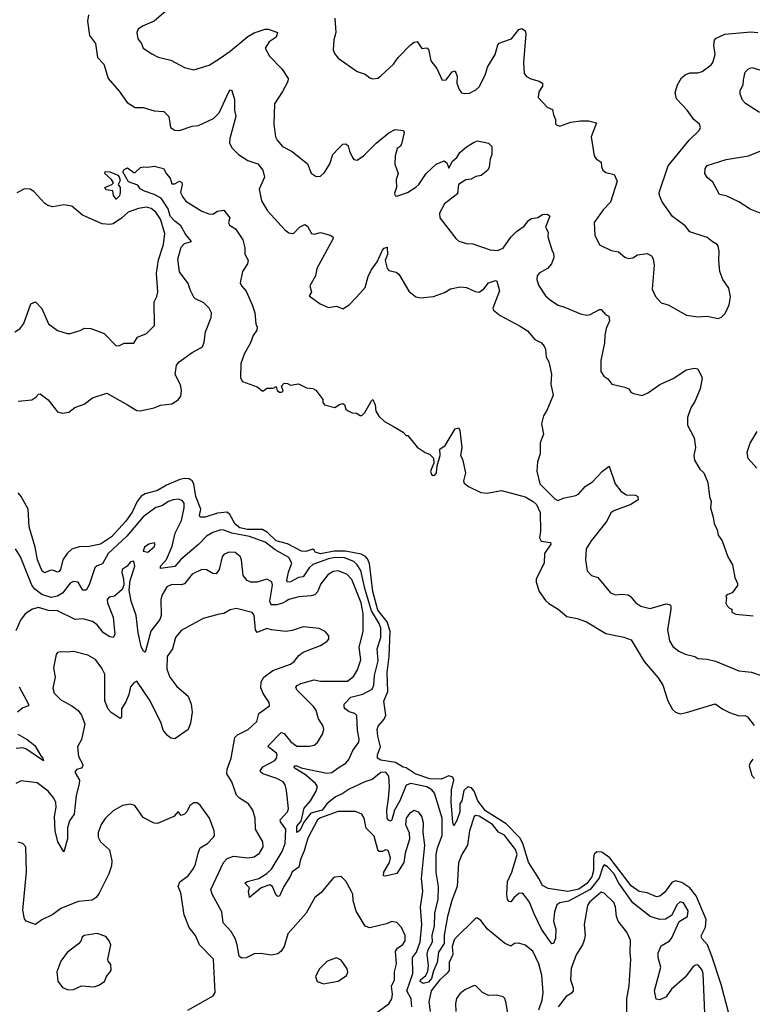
# Model space of a CAD drawing. Extents: x 2199565 to 2323334, y 894172 to 1018966.
# Tile 299 of 440: x 2273896 to 2278519, y 946690 to 952905. Entities that reach past the tile are written whole.
import ezdxf

# ---------------------------------------------------------------- set-up
doc = ezdxf.new("R2010")
doc.units = 0

msp = doc.modelspace()

# ---------------------------------------------------------------- linework, layer by layer
at = {"layer": '0CON10XD'}
for points in [[(2274835, 952972.9), (2274743.6, 952896.4), (2274670.8, 952865), (2274642.5, 952845), (2274634.3, 952825), (2274642, 952785), (2274664, 952755), (2274675.9, 952725.9), (2274728.8, 952688.8), (2274769.2, 952669.2), (2274850.3, 952650.3), (2274935, 952602.9), (2274995, 952589.2), (2275091.7, 952618.3), (2275161.7, 952661.7), (2275225, 952705.5), (2275335, 952800), (2275375, 952823.1), (2275445.4, 952845.4), (2275465.4, 952845.4), (2275523.3, 952825), (2275514.5, 952795.5), (2275469.2, 952765), (2275445.7, 952725), (2275473.1, 952675), (2275551.1, 952595), (2275589.4, 952535), (2275588.1, 952515), (2275555, 952452), (2275504.4, 952375), (2275498.6, 952245), (2275510.8, 952165), (2275520.8, 952145), (2275555, 952104), (2275615, 952073.5), (2275712, 951995), (2275735, 951937.5), (2275766, 951916), (2275795, 951917.5), (2275820.3, 951939.7), (2275852.5, 951995), (2275872.5, 952055), (2275905, 952090)], [(2274330, 952935), (2274323.9, 952896.1), (2274336.1, 952806.1)], [(2275885.6, 952915), (2275890, 952825), (2275879.1, 952779.1), (2275874.4, 952714.4), (2275882.2, 952692.2), (2275905, 952663.3), (2276025, 952578.8), (2276075, 952562), (2276105, 952538), (2276125, 952531.9), (2276155, 952537.1), (2276175, 952550.8), (2276255.6, 952625), (2276285, 952666.7), (2276359.2, 952745), (2276385, 952763.8), (2276405, 952766.7), (2276433, 952723), (2276465, 952726.7), (2276475, 952720), (2276490.8, 952645), (2276527.6, 952597.6), (2276562.7, 952522.7), (2276587.5, 952525), (2276625, 952576), (2276645, 952582.5), (2276655.7, 952545.7), (2276654.3, 952505), (2276668.8, 952465), (2276684.2, 952444.2), (2276705, 952438.8), (2276735, 952441.2), (2276775, 952462), (2276795, 952481.2), (2276834.2, 952555), (2276847.8, 952605), (2276896.9, 952685), (2276913, 952747), (2276922.2, 952757.8), (2276944.5, 952765.5), (2277000, 952785), (2277045, 952844), (2277065, 952850), (2277085.8, 952835.8), (2277090, 952815), (2277076.2, 952635), (2277080, 952565), (2277095, 952546.7), (2277120.9, 952530.9), (2277175, 952517.1), (2277196, 952505), (2277196.2, 952485), (2277171.2, 952448.8), (2277168, 952415), (2277225, 952353.3), (2277258, 952338), (2277264.2, 952304.2), (2277277.5, 952275), (2277278.3, 952248.3), (2277285, 952240), (2277305, 952232.5), (2277375, 952257.5), (2277435, 952267.1), (2277485, 952266), (2277536.7, 952255), (2277502.9, 952165), (2277520.8, 952045), (2277535, 952026.7), (2277565.8, 952005.8), (2277567, 951977), (2277576.7, 951955), (2277595, 951940.8), (2277647.3, 951927.3), (2277665.8, 951885), (2277625, 951753.3), (2277578.6, 951705), (2277520.8, 951625), (2277525.7, 951545), (2277554.3, 951485), (2277628.5, 951448.5), (2277675, 951439.2), (2277715, 951406.2), (2277735, 951398), (2277765, 951402), (2277795, 951420), (2277855, 951430), (2277883.8, 951415), (2277894.2, 951395), (2277900, 951355), (2277888, 951205), (2277908.8, 951158.8), (2277945, 951118.8), (2277987.5, 951105), (2278105, 951041.2), (2278175, 951030), (2278235, 951033.8), (2278305, 951020), (2278325, 951026.7), (2278348.8, 951051.2), (2278373.8, 951105), (2278380.8, 951155), (2278371.2, 951211.2), (2278333.1, 951265), (2278314.4, 951315), (2278308.6, 951385), (2278311.2, 951445), (2278303.8, 951475), (2278297.1, 951487.1), (2278266.2, 951505)], [(2274336.1, 952806.1), (2274373.8, 952755), (2274385.9, 952665.9), (2274426.9, 952625), (2274454.2, 952535), (2274524.4, 952455), (2274573.4, 952383.4), (2274625, 952352), (2274675, 952350), (2274745, 952330), (2274805, 952326.7), (2274836, 952295), (2274846.7, 952225), (2274875, 952208.8), (2274905, 952205.8), (2274985, 952232.7), (2275025, 952237.5), (2275119.1, 952280.9), (2275155, 952317.5), (2275215, 952450), (2275225, 952463.3), (2275235, 952457.5), (2275251.3, 952401.3), (2275250.6, 952335), (2275260, 952295), (2275221.9, 952155), (2275220, 952125), (2275236.9, 952095), (2275275.6, 952055), (2275335.8, 952015.8), (2275398, 951995), (2275429.4, 951955), (2275439.7, 951910.3), (2275406.5, 951835), (2275421.9, 951761.9), (2275458.9, 951698.9), (2275568.9, 951578.9), (2275595, 951559.2), (2275615, 951555.7), (2275625, 951558.6), (2275660.8, 951595), (2275695, 951612), (2275711.7, 951601.7), (2275736.7, 951555), (2275755, 951551.1), (2275795, 951561.5), (2275855, 951545.7), (2275871.2, 951535), (2275873.8, 951525), (2275770, 951335), (2275762.5, 951287.5), (2275726.7, 951225), (2275736.7, 951185), (2275721.7, 951161.7), (2275791.7, 951111.7), (2275845, 951088), (2275895, 951096.2), (2275935, 951081.2), (2275975, 951106.2), (2276023.1, 951156.9), (2276075.6, 951215), (2276094.5, 951285), (2276114.3, 951325), (2276152.4, 951377.6), (2276185, 951450), (2276195, 951462.5), (2276215, 951470), (2276216.1, 951423.9), (2276201.4, 951385), (2276215, 951333.8), (2276225, 951322), (2276271.7, 951311.7), (2276289.5, 951299.5), (2276350.9, 951190.9), (2276395, 951156), (2276425, 951149.2), (2276507.7, 951157.7), (2276576.8, 951183.2), (2276615, 951205.8), (2276675, 951218), (2276715.8, 951215.8), (2276770.5, 951190.5), (2276795, 951186), (2276825, 951205.6), (2276855, 951244.5), (2276899.2, 951259.2), (2276906.2, 951255), (2276923, 951193), (2276882.5, 951085), (2276885, 951072.5), (2276927.7, 951037.7), (2277055, 950970.8), (2277100.3, 950940.3), (2277147.3, 950887.3), (2277188, 950865), (2277205.8, 950845), (2277213.8, 950825), (2277218.8, 950775), (2277236, 950745), (2277251.4, 950668.6), (2277248.8, 950605), (2277262.5, 950535), (2277221.9, 950438.1), (2277202, 950405), (2277188, 950355), (2277201.7, 950288.3), (2277180, 950235), (2277180.8, 950165), (2277163.8, 950115), (2277158.8, 950055), (2277179.2, 949975), (2277275, 949878.8), (2277295, 949870), (2277325.6, 949884.4), (2277405, 949902.5), (2277425, 949913.3), (2277465, 949957.8), (2277510.9, 949989.1), (2277574, 950055), (2277615, 950086.2), (2277654, 949975), (2277688.6, 949928.6), (2277725, 949906), (2277782.5, 949905), (2277796.2, 949895), (2277800, 949875), (2277753.3, 949845), (2277645, 949805.5), (2277627.3, 949792.7), (2277600.8, 949739.2), (2277501.5, 949615), (2277471.5, 949565), (2277465.7, 949495.7), (2277477, 949427), (2277505, 949398), (2277545, 949383.8), (2277625, 949288), (2277655, 949274), (2277695, 949279.4), (2277735, 949274.3), (2277750, 949265), (2277783.8, 949225), (2277815, 949204.4), (2277875, 949189.5), (2277975, 949217.8), (2277996.7, 949215), (2278004.2, 949205), (2278005.6, 949185), (2277984.5, 949055), (2277995.8, 948985), (2278018.8, 948948.8), (2278055, 948918.8), (2278095, 948901.2), (2278155.7, 948885.7), (2278175, 948874), (2278235, 948869.2), (2278287, 948857), (2278434.5, 948794.5), (2278515, 948787.1), (2278575, 948765.8)], [(2278266.2, 951505), (2278235, 951530.8), (2278125.6, 951565.6), (2278095, 951603.3), (2278015, 951664), (2277950.8, 951755), (2277934.2, 951795), (2277932.5, 951815), (2277988, 951982), (2278120.8, 952145), (2278183.3, 952205), (2278193.3, 952225), (2278186.7, 952245), (2278151.2, 952275), (2278107.5, 952335), (2278041.9, 952405), (2278033.5, 952445), (2278046.4, 952495), (2278072.7, 952537.3), (2278095, 952556.9), (2278125, 952569.4), (2278175, 952570), (2278202.2, 952577.8), (2278259.8, 952620.2), (2278270, 952635), (2278285.4, 952685), (2278277.1, 952745), (2278280, 952775), (2278291.1, 952788.9), (2278345.3, 952814.7), (2278509.1, 952829.1), (2278555, 952824)], [(2278565, 952318.9), (2278476.2, 952376.2), (2278458, 952398), (2278442.5, 952435), (2278442.6, 952457.4), (2278462.5, 952495), (2278462.9, 952525), (2278474.3, 952575), (2278495, 952595.8), (2278517.3, 952602.7), (2278614.6, 952574.6)], [(2275905, 952090), (2275935, 952120), (2275955, 952122.5), (2275968, 952108), (2275976.2, 952075), (2275996.7, 952035), (2276005, 952022.5), (2276025, 952017.5), (2276065, 952046.2), (2276145, 952125.7), (2276225, 952191.2), (2276265, 952211.2), (2276317.5, 952205), (2276322.5, 952192.5), (2276305, 952120), (2276295.9, 952104.1), (2276278.8, 952091.2), (2276266.2, 952045), (2276262.3, 951992.3), (2276283.8, 951935), (2276272.5, 951897.5), (2276273.3, 951845), (2276261.2, 951811.2), (2276265, 951793.3), (2276275, 951791.2), (2276344, 951815), (2276395, 951847.1), (2276415.7, 951865), (2276460.8, 951935), (2276525, 951993.8), (2276575, 952013.3), (2276592.3, 952002.3), (2276605, 951967.5), (2276628.1, 952011.9), (2276653.7, 952035), (2276673, 952067), (2276715, 952102.7), (2276765, 952132.5), (2276785, 952140), (2276855, 952126.2), (2276874.5, 952104.5), (2276875.8, 952055), (2276864, 952025), (2276859.4, 951975), (2276849.5, 951955), (2276809.2, 951920.8), (2276775, 951914.8), (2276745, 951898.1), (2276711.1, 951895), (2276665.4, 951865), (2276657.8, 951805), (2276577, 951743), (2276545.7, 951685), (2276548, 951655), (2276648, 951525), (2276667.9, 951507.9), (2276715, 951492.2), (2276755, 951490), (2276865, 951452.1), (2276911.7, 951448.3), (2276947.9, 951462.1), (2276995, 951533.1), (2277031.2, 951568.8), (2277079.1, 951600.9), (2277109.4, 951640.6), (2277125, 951649.5), (2277165, 951656.9), (2277195, 951676.5), (2277226.9, 951676.9), (2277242.5, 951665), (2277213.8, 951595), (2277230, 951565), (2277228.8, 951535), (2277256.7, 951446.7), (2277265, 951432.5), (2277266.5, 951405), (2277251.9, 951365), (2277227.5, 951335), (2277174.2, 951305), (2277161.1, 951288.9), (2277160, 951265), (2277170.2, 951230.2), (2277215, 951161.2), (2277245, 951134), (2277293.2, 951103.2), (2277335, 951091.4), (2277435, 951048.5), (2277475, 951041.1), (2277495.4, 951044.6), (2277555, 951076.2), (2277565, 951076.2), (2277592.5, 951045), (2277613.6, 951033.6), (2277618, 951005), (2277596.7, 950955), (2277588, 950915), (2277585.8, 950865), (2277564.2, 950755), (2277563.3, 950685), (2277583.3, 950655), (2277607.7, 950637.7), (2277632.5, 950605), (2277715, 950586.7), (2277740, 950575), (2277752.5, 950555), (2277770, 950545), (2277825, 950533.8), (2277865, 950552), (2277935, 950602.7), (2278025, 950642.9), (2278102.5, 950695), (2278155, 950706.7), (2278175, 950702.5), (2278202, 950645), (2278190.8, 950575), (2278156, 950495), (2278130.8, 950455), (2278110, 950395), (2278110.8, 950345), (2278153.3, 950265), (2278160, 950205), (2278150, 950155), (2278153.8, 950125), (2278187.7, 950067.7), (2278213.8, 950045), (2278238, 949985), (2278250, 949895), (2278260, 949865), (2278256, 949825), (2278273.3, 949765), (2278278, 949725), (2278298, 949685), (2278305, 949652.5), (2278330, 949615), (2278364.1, 949514.1), (2278393.8, 949465), (2278410, 949385), (2278426.1, 949346.1), (2278425.9, 949334.1), (2278393, 949287), (2278365, 949277.5), (2278353, 949267), (2278357.5, 949255), (2278353, 949223), (2278360, 949205), (2278375, 949190), (2278390, 949185), (2278390, 949165), (2278415, 949153.3), (2278525, 949142.5)], [(2278568.8, 951685), (2278505, 951709.4), (2278434.6, 951754.6), (2278355, 951792.9), (2278311.9, 951801.9), (2278270.3, 951880.3), (2278235, 951910), (2278219.2, 951935), (2278221.1, 951965), (2278234.7, 951985.3), (2278355, 952021.8), (2278494.4, 952045.6), (2278605, 952090)], [(2273885, 950497.1), (2273972.5, 950505), (2273998.3, 950521.7), (2274015, 950542.5), (2274025, 950543.3), (2274075, 950506.2), (2274135, 950430.8), (2274165, 950421.9), (2274205, 950428.1), (2274242.8, 950457.2), (2274301.7, 950478.3), (2274355, 950518.6), (2274445, 950547.8), (2274575, 950473.5), (2274635, 950438.1), (2274655, 950436.7), (2274745, 950454.6), (2274785, 950472.7), (2274855, 950481.3), (2274895.5, 950505), (2274911.7, 950528.3), (2274916.6, 950565), (2274909.8, 950599.8), (2274877.8, 950665), (2274884.4, 950725), (2274902.5, 950745), (2274985, 950804.4), (2275048.9, 950841.1), (2275059.5, 950870.5), (2275067.3, 950935), (2275104, 951025), (2275105.4, 951055), (2275091.3, 951085), (2275058.7, 951118.7), (2275005, 951143.1), (2274995, 951154.2), (2274973.3, 951195), (2274959.7, 951239.7), (2274904.1, 951314.1), (2274894.1, 951394.1), (2274915, 951470), (2274935, 951492.5), (2274980, 951505), (2274942.2, 951552.2), (2274912.7, 951605), (2274874.4, 951634.4), (2274846.2, 951665), (2274832.4, 951712.4), (2274788.8, 951778.8), (2274745, 951801.4), (2274682.8, 951822.8), (2274657, 951837), (2274640.7, 951860.7), (2274582.3, 951882.3), (2274546.7, 951945), (2274555, 951960), (2274575, 951970), (2274615, 951940), (2274625, 951940), (2274657.5, 951972.5), (2274675, 951976.7), (2274705, 951973.3), (2274745, 951981.2), (2274802.5, 951965), (2274821.7, 951931.7), (2274846.2, 951905), (2274855, 951870), (2274875, 951870), (2274905, 951885.8), (2274918.6, 951878.6), (2274920.8, 951865), (2274910, 951815), (2274924.3, 951784.3), (2274945, 951760), (2275045, 951696.2), (2275088.8, 951678.8), (2275115, 951678), (2275145, 951696.7), (2275185, 951702.5), (2275222.5, 951655), (2275213.3, 951625), (2275219.3, 951609.3), (2275256.7, 951585), (2275303.3, 951515), (2275316.2, 951465), (2275317.5, 951425), (2275338.3, 951388.3), (2275333.8, 951365), (2275300.8, 951315), (2275288, 951245), (2275296, 951225), (2275325, 951191.2), (2275363.3, 951105), (2275379.2, 951055), (2275386.2, 950985), (2275394.2, 950964.2), (2275392.5, 950945), (2275368.3, 950911.7), (2275351.8, 950865), (2275312.7, 950795), (2275291.8, 950735), (2275289.2, 950645), (2275302.3, 950622.3), (2275395, 950588.8), (2275425, 950562.5), (2275435, 950562.5), (2275455, 950580), (2275495, 950580), (2275515, 950590), (2275520, 950565), (2275535, 950553.3), (2275550, 950555), (2275557.5, 950562.5), (2275548.3, 950591.7), (2275565, 950610), (2275585, 950608.8), (2275605, 950597.5), (2275655, 950606.7), (2275705, 950581.2), (2275745, 950577.5), (2275765, 950567.5), (2275808.3, 950508.3), (2275808.3, 950488.3), (2275820, 950475), (2275885, 950457.5), (2275913, 950477), (2275935, 950483.3), (2275945.8, 950475.8), (2275955, 950447.5), (2275965, 950437.5), (2275993, 950423), (2276021.7, 950421.7), (2276045, 950407.5), (2276055, 950407.5), (2276073.3, 950426.7), (2276115, 950500), (2276125, 950507.5), (2276140, 950475), (2276144, 950435), (2276162.1, 950402.1), (2276199.1, 950369.1), (2276255, 950338)], [(2274505, 951773.3), (2274487.5, 951795), (2274482.5, 951825), (2274442.3, 951832.3), (2274432.5, 951845), (2274476.1, 951863.9), (2274487.5, 951875), (2274475.9, 951895.9), (2274433.8, 951935), (2274435, 951946.7), (2274465, 951944), (2274514.2, 951924.2), (2274523.1, 951913.1), (2274528.8, 951891.2), (2274517.5, 951865), (2274528.8, 951845), (2274530, 951815), (2274525, 951793.3), (2274505, 951773.3)], [(2273865, 950935.8), (2273896.6, 950953.4), (2273921.7, 950988.3), (2273965, 951112.5), (2273995, 951123.8), (2274035, 951082), (2274078, 950985), (2274134.2, 950944.2), (2274194.4, 950924.4), (2274215, 950924.2), (2274277.6, 950942.4), (2274305, 950957.5), (2274345, 950955.6), (2274428.8, 950925), (2274505, 950846.7), (2274525, 950848), (2274555, 950863.8), (2274615, 950864), (2274639.7, 950900.3), (2274695.5, 950924.5), (2274746.2, 950975), (2274744.4, 951125), (2274762.1, 951157.9), (2274766.9, 951185), (2274760, 951305), (2274770.7, 951389.3), (2274803, 951487), (2274810.9, 951555), (2274785, 951646.5), (2274755, 951690.5), (2274725, 951714.3), (2274695, 951721.6), (2274645, 951713.5), (2274579.2, 951690.8), (2274538.1, 951651.9), (2274485, 951617), (2274465, 951612.2), (2274416.8, 951616.8), (2274292.2, 951672.2), (2274225, 951729.2), (2274175, 951736), (2274105, 951724.6), (2274073.1, 951733.1), (2274054.6, 951744.6), (2273985, 951820.6), (2273962.7, 951835), (2273925, 951837.8), (2273878.4, 951811.6)], [(2276255, 950338), (2276315, 950302.5), (2276335, 950280), (2276345, 950280), (2276405, 950207.5), (2276455, 950173.3), (2276483, 950163), (2276508.3, 950138.3), (2276510, 950105), (2276487.5, 950055), (2276493.8, 950033.8), (2276505, 950027.5), (2276515, 950030), (2276526.2, 950045), (2276530.7, 950089.3), (2276550, 950155), (2276547.5, 950195), (2276581.7, 950218.3), (2276645, 950322.5), (2276665, 950330), (2276672.5, 950315), (2276686.4, 950203.6), (2276676.7, 950155), (2276690.5, 950130.5), (2276708.9, 950045), (2276696.7, 949995), (2276700.2, 949980.2), (2276728.8, 949958.8), (2276805, 949921.4), (2276845, 949917.1), (2276936.1, 949933.9), (2277085, 949892.5), (2277137.1, 949865), (2277156.6, 949845), (2277180.9, 949795), (2277183.5, 949676.5), (2277175.6, 949635), (2277185.9, 949614.1), (2277245, 949605.8), (2277248.8, 949595), (2277206.9, 949535), (2277205.7, 949475), (2277155.8, 949375), (2277155.8, 949355), (2277174.4, 949295), (2277215, 949238.9), (2277235, 949220), (2277294.6, 949184.6), (2277348.3, 949138.3), (2277415, 949125.7), (2277473.8, 949105), (2277595, 949031.5), (2277707.6, 949007.6), (2277755, 948990), (2277837.8, 948855), (2277925, 948750.8), (2277955.6, 948705), (2277985.6, 948605), (2278015, 948551.2), (2278035, 948534), (2278063.4, 948523.4), (2278105, 948532.2), (2278285, 948587.8), (2278332.4, 948552.4), (2278375, 948531.4), (2278435, 948511.2), (2278475, 948512.5), (2278488.8, 948505), (2278531.2, 948451.2)], [(2278547.5, 950075), (2278494, 950135), (2278486, 950175), (2278505, 950233.3), (2278550.8, 950305)], [(2278372.1, 946632.1), (2278322.8, 946815), (2278263.4, 946993.4), (2278235.9, 947065.9), (2278200.8, 947105), (2278196.7, 947123.3), (2278223, 947177), (2278227.3, 947225), (2278164.4, 947375), (2278126, 947426), (2278075, 947459.5), (2278035, 947470.5), (2278011.8, 947458.2), (2277965, 947396), (2277935, 947372.2), (2277915, 947369.7), (2277855, 947393), (2277805, 947402.2), (2277755, 947437.5), (2277620.4, 947615), (2277570.6, 947650.6), (2277537.6, 947652.4), (2277521.4, 947638.6), (2277516.4, 947615), (2277517.9, 947535), (2277505.7, 947495), (2277475, 947452.2), (2277425, 947418.2), (2277355, 947402.8), (2277231.2, 947421.2), (2277195, 947440), (2277171.1, 947485), (2277107.5, 947587.5), (2277071.8, 947705), (2277052.2, 947742.2), (2276965, 947830.2), (2276835, 947911.3), (2276787.3, 947975), (2276763.8, 948035), (2276747.6, 948057.6), (2276725, 948063.1), (2276699.1, 948040.9), (2276685.2, 947975), (2276672.7, 947955), (2276674.4, 947905), (2276655, 947850), (2276635, 947817.5), (2276628.3, 947838.3), (2276618.3, 947968.3), (2276621.9, 948045), (2276635.2, 948105), (2276628.4, 948125), (2276605, 948132.4), (2276555, 948111.8), (2276485, 948113.6), (2276391.9, 948145), (2276335, 948182), (2276315, 948186.2), (2276266.8, 948216.8), (2276175, 948231.2), (2276153.3, 948245), (2276153.8, 948265), (2276173.3, 948315), (2276155, 948382.5), (2276150.8, 948425), (2276157.5, 948445), (2276195, 948490.8), (2276205.5, 948515), (2276194.1, 948604.1), (2276218.1, 948665), (2276214.8, 948785), (2276227.9, 948885), (2276233.8, 949045), (2276214.1, 949105), (2276155, 949179.2), (2276125, 949295.7), (2276102.6, 949472.6), (2276091.6, 949501.6), (2276077.7, 949517.7), (2276051.1, 949531.1), (2275951.3, 949551.3), (2275880.1, 949549.9), (2275794.7, 949534.7), (2275760, 949545), (2275755, 949557.5), (2275745, 949563.3), (2275701.2, 949548.8), (2275675, 949550.5), (2275586.7, 949596.7), (2275515, 949615.5), (2275458.7, 949668.7), (2275427.6, 949687.6), (2275333.1, 949686.9), (2275285, 949697.7), (2275255, 949720), (2275222.7, 949782.7), (2275205, 949796.3), (2275145, 949790.8), (2275065.5, 949765.5), (2275035.6, 949765.6), (2275031.1, 949775), (2275039.7, 949815), (2275007.8, 949895), (2274995.1, 949975.1), (2274984.6, 949994.6), (2274965, 950007.5), (2274935, 950009.4), (2274907, 950003), (2274822.8, 949967.2), (2274765, 949933.1), (2274687.2, 949912.8), (2274662.7, 949897.3), (2274638, 949865), (2274605, 949797.5), (2274565, 949739.1), (2274475, 949641.3), (2274405, 949594), (2274335, 949580.6), (2274271.9, 949578.1), (2274225, 949563.8), (2274194.2, 949535.8), (2274168.8, 949495), (2274154, 949435), (2274145, 949421.2), (2274135, 949418.8), (2274105, 949431.2), (2274085, 949428.8), (2274055, 949414), (2274036.7, 949425), (2274008.2, 949495), (2273992.4, 949575), (2273955, 949703.3), (2273948.2, 949815), (2273904.6, 949894.6), (2273885, 949919.2)], [(2277646.1, 947516.1), (2277605, 947559), (2277585, 947570.9), (2277575, 947558.6), (2277553.1, 947486.9), (2277496.9, 947415), (2277358.7, 947341.3), (2277305, 947331.1), (2277285, 947317.8), (2277270, 947275), (2277265.3, 947215), (2277278.9, 947165), (2277277.8, 947105), (2277265.5, 947074.5), (2277255, 947072.5), (2277189.2, 947165), (2277141.8, 947261.8), (2277113.9, 947335), (2277075, 947386), (2277065, 947392.5), (2277045, 947388.9), (2277015.6, 947365), (2276995, 947337.5), (2276985, 947338.6), (2276975, 947352), (2276970.7, 947385), (2276974.7, 947465), (2277001.9, 947525), (2277035.2, 947635), (2277025, 947667.8), (2276975, 947733.6), (2276955, 947757.3), (2276917.8, 947777.8), (2276879.7, 947825), (2276795, 947878.4), (2276775, 947882.9), (2276764.3, 947875.7), (2276733.9, 947785), (2276722.6, 947695), (2276685.3, 947635), (2276665, 947583.8), (2276657.7, 947435), (2276623.9, 947345), (2276596.1, 947243.9), (2276574, 947126), (2276573.9, 947075), (2276539.8, 947020.2), (2276530.9, 946955), (2276507.8, 946902.2), (2276495, 946853.8), (2276475, 946829.5), (2276442.7, 946822.7), (2276424.2, 946835), (2276425.7, 946845), (2276458.8, 946871.2), (2276470.8, 946899.2), (2276476.1, 946935), (2276467.3, 947007.3), (2276474.5, 947035), (2276500.8, 947085), (2276499.4, 947125), (2276513.3, 947185), (2276515.4, 947265), (2276537, 947355), (2276538.8, 947435), (2276523.1, 947523.1), (2276524.1, 947635), (2276532.2, 947677.8), (2276562.5, 947755), (2276561, 947865), (2276513.4, 948023.4), (2276496.2, 948045), (2276465, 948064), (2276365, 948084.5), (2276335.5, 948074.5), (2276293.9, 947975), (2276260.9, 947915), (2276245, 947854), (2276235, 947847.1), (2276222.5, 947852.5), (2276214.6, 947865), (2276213.3, 947915), (2276222.4, 947987.6), (2276230.2, 948065), (2276225, 948131.4), (2276206, 948156), (2276175, 948154.4), (2276120.1, 948109.9), (2276072.9, 948095), (2275975, 948047.8), (2275931.8, 948018.2), (2275889.1, 948000.9), (2275833.6, 947955), (2275805, 947916.3), (2275733.2, 947896.8), (2275689.9, 947840.1), (2275665, 947789.3), (2275645, 947774), (2275645, 947814.3), (2275673, 947847), (2275690.9, 947929.1), (2275730.7, 947975), (2275767.2, 948035), (2275775.3, 948065), (2275762.2, 948085), (2275699.1, 948139.1), (2275635, 948178.6), (2275628.6, 948185), (2275630, 948195), (2275645, 948196.2), (2275673.1, 948183.1), (2275835, 948150), (2275866.5, 948153.5), (2275905, 948183.8), (2275955, 948212), (2275972.4, 948235), (2275998, 948292), (2276035.8, 948344.2), (2276038.9, 948365), (2276028.3, 948418.3), (2276022.7, 948512.7), (2276010.8, 948525), (2275975, 948537.5), (2275950.8, 948555), (2275944, 948565), (2275943.8, 948585), (2275985, 948628.1), (2276062.1, 948647.9), (2276119.5, 948680.5), (2276130.4, 948705), (2276135.2, 948765), (2276158.2, 948858.2), (2276151.2, 948935), (2276175.5, 949005), (2276175.2, 949065), (2276164.8, 949095), (2276115.7, 949175), (2276073.7, 949315), (2276048.1, 949428.1), (2276026.2, 949465), (2276005, 949485.7), (2275945, 949508.3), (2275885, 949510), (2275845, 949502.5), (2275745, 949465.6), (2275723.3, 949445), (2275685, 949389.4), (2275655, 949383.8), (2275605, 949357.6), (2275585, 949354.4), (2275581.1, 949365), (2275592.2, 949417.8), (2275613.8, 949475), (2275595, 949509.6), (2275508.1, 949558.1), (2275445, 949606.9), (2275345, 949643.9), (2275234, 949664), (2275185, 949683.4), (2275165, 949684.7), (2275115, 949669.2), (2275073.8, 949646.2), (2275025, 949593.6), (2274912.6, 949497.4), (2274875, 949453.4), (2274785, 949442), (2274783.3, 949455), (2274805, 949479.6), (2274821.8, 949498.2), (2274857.8, 949582.2), (2274876.8, 949665), (2274917.8, 949745), (2274934.5, 949824.5), (2274933.6, 949853.6), (2274920.7, 949870.7), (2274895, 949878.5), (2274865, 949875.4), (2274835, 949863.8), (2274793.3, 949836.7), (2274754.3, 949825.7), (2274675, 949767.1), (2274571, 949645), (2274453.9, 949535), (2274419.1, 949470.9), (2274385, 949457.8), (2274368.9, 949445), (2274335, 949338), (2274315, 949304.4), (2274295, 949304.4), (2274265, 949354.5), (2274235, 949358.6), (2274215, 949348.1), (2274165.1, 949284.9), (2274135, 949265.6), (2274095, 949257.7), (2274035, 949276.5), (2273990.7, 949310.7), (2273971.5, 949335), (2273901.1, 949515), (2273869.1, 949565)], [(2274705, 949544), (2274745, 949577.5), (2274750, 949595), (2274745, 949602.5), (2274710, 949595), (2274682.5, 949575), (2274675, 949550), (2274705, 949544)], [(2276370, 946675), (2276365.6, 946725), (2276340, 946775), (2276377.5, 946885), (2276374.2, 946985), (2276399.7, 947020.3), (2276422.7, 947085), (2276434.1, 947194.1), (2276426, 947304), (2276440, 947405), (2276431.2, 947485), (2276452.5, 947695), (2276441.8, 947775), (2276443.5, 947835), (2276433.3, 947875), (2276415, 947904), (2276385, 947914.2), (2276355, 947895.7), (2276335.5, 947865), (2276329.6, 947825), (2276352.9, 947772.9), (2276356.3, 947733.7), (2276328.9, 947645), (2276320.5, 947585), (2276275, 947516.4), (2276205, 947498.8), (2276191.2, 947501.2), (2276193.8, 947525), (2276229.3, 947585), (2276236.3, 947615), (2276220.4, 947660.4), (2276205, 947664.4), (2276185.3, 947654.7), (2276165, 947654.4), (2276156, 947666), (2276132.2, 947752.2), (2276082.1, 947802.1), (2276069.4, 947865), (2276055, 947890), (2276015, 947907.1), (2275905, 947907.5), (2275795, 947868.3), (2275776.2, 947855), (2275715, 947738.6), (2275691.5, 947658.5), (2275668.2, 947605), (2275657.8, 947555), (2275615, 947525.7), (2275603.3, 947496.7), (2275562.2, 947435), (2275535, 947373.8), (2275525, 947371.2), (2275515, 947379.2), (2275490.9, 947435), (2275475, 947444.6), (2275419.2, 947425), (2275345, 947364.4), (2275340, 947405), (2275346.9, 947425), (2275316.2, 947455), (2275331.2, 947465), (2275405, 947485.3), (2275455, 947515.3), (2275485, 947543.4), (2275552, 947655), (2275571, 947705), (2275575.2, 947795), (2275541.9, 947841.9), (2275539.7, 947855), (2275586.2, 947905), (2275591.8, 947925), (2275588.7, 947965), (2275579.1, 948039.1), (2275570.6, 948075), (2275558.6, 948095), (2275519.2, 948115), (2275430.8, 948145), (2275417.1, 948155), (2275414.3, 948165), (2275430.7, 948189.3), (2275505, 948230), (2275517.1, 948245), (2275520.4, 948265), (2275515.8, 948275.8), (2275464.4, 948315), (2275466.9, 948325), (2275545, 948406.2), (2275565, 948400.4), (2275606.4, 948346.4), (2275645, 948320.4), (2275725, 948320), (2275755, 948327.1), (2275775, 948342), (2275807.5, 948395), (2275814.3, 948425), (2275810, 948445), (2275781.5, 948491.5), (2275766.2, 948545), (2275750.2, 948570.2), (2275644.4, 948675), (2275638.3, 948691.7), (2275646.9, 948703.1), (2275670, 948715), (2275755, 948737.8), (2275795, 948730.9), (2275965, 948730.4), (2276001.5, 948758.5), (2276028.5, 948801.5), (2276049.2, 948865), (2276037.2, 948945), (2276063, 949043), (2276063.2, 949156.8), (2276050, 949225), (2275992.3, 949372.3), (2275959.4, 949405), (2275905, 949426.7), (2275875, 949422.3), (2275839.6, 949400.4), (2275795.6, 949345), (2275775.3, 949294.7), (2275757.5, 949275), (2275735, 949267.7), (2275658.3, 949261.7), (2275595, 949245.4), (2275577.1, 949235), (2275555, 949222.1), (2275517.9, 949212.1), (2275482, 949212), (2275473.9, 949235), (2275491.8, 949335), (2275487.4, 949357.4), (2275455, 949374.2), (2275395, 949355.6), (2275355, 949354.5), (2275330.8, 949365), (2275306.4, 949396.4), (2275295.5, 949495), (2275287, 949517), (2275255, 949541.9), (2275215.5, 949544.5), (2275185, 949529.2), (2275172.9, 949515), (2275155.4, 949434.6), (2275135, 949406.9), (2275115, 949409.5), (2275075, 949433.5), (2275045, 949435.5), (2274983.7, 949406.3), (2274935, 949343.8), (2274915, 949337.8), (2274855, 949341.2), (2274824.4, 949325), (2274794.2, 949275.8), (2274785.4, 949245), (2274788, 949145), (2274780.9, 949119.1), (2274723.5, 949045), (2274690, 948920), (2274685, 948913.3), (2274675, 948922), (2274661.7, 948948.3), (2274643.1, 949035), (2274630, 949145), (2274598.9, 949235), (2274587.5, 949305), (2274593.3, 949365), (2274623.3, 949455), (2274617, 949487), (2274595, 949482.5), (2274573.9, 949456.1), (2274543.1, 949435), (2274540.6, 949415), (2274550.8, 949375), (2274552.5, 949335), (2274541.7, 949308.3), (2274495, 949266.2), (2274460.5, 949259.5), (2274448, 949245), (2274450.6, 949225), (2274486.2, 949133.8), (2274496.5, 949025), (2274485, 949006), (2274465, 949010), (2274425, 949034.5), (2274383.6, 949085), (2274355, 949106.2), (2274295, 949124.4), (2274245, 949120), (2274135, 949173.5), (2274076.4, 949176.4), (2274015, 949194.5), (2273976.4, 949183.6), (2273930, 949155), (2273900, 949115), (2273871.3, 949048.7)], [(2276144, 946635), (2276226, 946694), (2276244.4, 946725), (2276248.8, 946755), (2276241.8, 946805), (2276261.8, 946845), (2276260.4, 946895), (2276274, 946945), (2276267.1, 947025), (2276279.6, 947045), (2276313.1, 947066.9), (2276328.1, 947091.9), (2276328, 947125), (2276305, 947174.2), (2276275, 947207.5), (2276245, 947212.5), (2276211.7, 947198.3), (2276105, 947173.3), (2276075, 947184.3), (2276018.7, 947278.7), (2276001.1, 947345), (2275998, 947385), (2275987.7, 947407.7), (2275955, 947467.5), (2275925, 947497.5), (2275885, 947493.3), (2275872.5, 947485), (2275795.4, 947394.6), (2275759.2, 947365), (2275703.5, 947266.5), (2275588.1, 947135), (2275564.5, 947055), (2275545, 947025.6), (2275525, 947008.9), (2275485, 947000), (2275415, 947011.1), (2275375, 947008.9), (2275325, 946984.5), (2275295, 946981.1), (2275280.4, 946995), (2275269.2, 947065), (2275254.8, 947104.8), (2275230.6, 947150.6), (2275180.6, 947205), (2275171.5, 947275), (2275110, 947385), (2275101.1, 947415), (2275182.7, 947585), (2275205, 947611.1), (2275245, 947624.6), (2275335, 947615.6), (2275375, 947622.2), (2275408.6, 947645), (2275431.4, 947685), (2275430, 947715), (2275384.5, 947795), (2275381.1, 947865), (2275367.1, 947915), (2275338.8, 947955), (2275282.4, 947992.4), (2275265, 948010.8), (2275234.6, 948095), (2275203.5, 948145), (2275204.5, 948175), (2275231.1, 948245), (2275254.4, 948375), (2275269.6, 948390.4), (2275338, 948425), (2275391.4, 948475), (2275405.7, 948525), (2275471.2, 948575), (2275469.2, 948595), (2275432, 948652), (2275418.1, 948688.1), (2275419.6, 948725), (2275436.4, 948755), (2275492.8, 948797.2), (2275605, 948837.8), (2275627.1, 948855), (2275657, 948893), (2275685, 948913.1), (2275794.2, 948955.8), (2275835, 948981.2), (2275845.8, 948994.2), (2275845.7, 949015.7), (2275823, 949043), (2275785, 949062), (2275685, 949073.1), (2275615, 949048.9), (2275575, 949044.5), (2275485, 949054.5), (2275455, 949063.5), (2275395, 949038.1), (2275383.2, 949055), (2275375, 949146.7), (2275363, 949163), (2275265, 949189.4), (2275225, 949180), (2275185, 949157.8), (2275155, 949153.5), (2275054.6, 949125.4), (2274915, 949049.2), (2274880, 949005), (2274860, 948935), (2274826.9, 948885), (2274824.5, 948805), (2274842.5, 948755), (2274886.7, 948696.7), (2274958.1, 948635), (2274978.1, 948585), (2274984.3, 948535), (2274973.8, 948465), (2274958, 948425), (2274875, 948367.1), (2274850.5, 948370.5), (2274827.9, 948387.9), (2274801.7, 948421.7), (2274789.2, 948465), (2274718.9, 948605), (2274635, 948730), (2274615, 948718.8), (2274595.8, 948694.2), (2274584, 948645), (2274565, 948600), (2274538, 948555), (2274538.8, 948505), (2274530, 948495), (2274473.2, 948533.2), (2274455, 948553.8), (2274433.8, 948605), (2274432.1, 948775), (2274415, 948812.9), (2274375, 948866.7), (2274325, 948893.3), (2274235, 948917.1), (2274195, 948912.5), (2274153.9, 948916.1), (2274135, 948910), (2274125, 948897.5), (2274110, 948815), (2274119.4, 948755), (2274105.6, 948685), (2274113.1, 948655), (2274155, 948613.1), (2274225.4, 948575.4), (2274264.2, 948545), (2274285.8, 948515), (2274307.7, 948457.7), (2274285, 948362.5), (2274260, 948315), (2274266, 948255), (2274293.3, 948205), (2274293.3, 948195), (2274285, 948181.2), (2274255, 948173.3), (2274244.2, 948155.8), (2274272.5, 948105), (2274271.4, 948081.4), (2274251.9, 948008.1), (2274238.8, 947891.2), (2274210.9, 947849.1), (2274197.1, 947805), (2274197.9, 947735), (2274175, 947653.3), (2274136.5, 947715), (2274119.8, 947785), (2274115.3, 947875), (2274126.7, 947935), (2274123.8, 947965), (2274111.9, 947991.9), (2274075.5, 948035), (2274005, 948087.7), (2273905, 948100), (2273871.2, 948085)], [(2273891.8, 948695), (2273951.4, 948585), (2273950.8, 948575), (2273915, 948561.9), (2273882, 948535)], [(2273884.6, 948394.6), (2273942.1, 948362.1), (2273991.1, 948325), (2274028.3, 948258.3), (2274042.5, 948245), (2274045, 948227.5), (2273935, 948303.8), (2273915, 948308.8), (2273874.1, 948304.1)], [(2278522.1, 948237.9), (2278505, 948213.8), (2278500.5, 948195), (2278516.4, 948135), (2278532.5, 948115)], [(2274957, 946653), (2275116.6, 946743.4), (2275129.2, 946765), (2275119.2, 946975), (2275031.4, 947065), (2275005, 947124), (2274964.3, 947175), (2274934.3, 947255), (2274912.2, 947395), (2274895.6, 947435), (2274907.3, 947462.7), (2274958.3, 947501.7), (2274991.9, 947548.1), (2275005.5, 947575), (2275021.1, 947645), (2275035, 947678), (2275080, 947705), (2275119.2, 947745), (2275124.1, 947755.9), (2275122, 947785), (2275094, 947865), (2275035, 947947.5), (2275015, 947962.5), (2274995, 947961.2), (2274970, 947945), (2274950, 947905), (2274935, 947890), (2274915, 947882.5), (2274895, 947906.7), (2274867.5, 947875), (2274765, 947831.2), (2274745, 947833.3), (2274675, 947870), (2274622.5, 947945), (2274595, 947953.8), (2274545, 947945.8), (2274485, 947910.8), (2274435, 947862.5), (2274409.4, 947825), (2274391.4, 947775), (2274391.9, 947745), (2274406.4, 947716.4), (2274463.1, 947665), (2274478.1, 947595), (2274475.8, 947565), (2274457.5, 947515), (2274397.6, 947392.4), (2274378, 947365), (2274353.2, 947346.8), (2274265, 947338.6), (2274154.6, 947295.4), (2274105, 947257.1), (2274035, 947223.8), (2273995, 947193.8), (2273937.5, 947215), (2273925, 947230), (2273915.6, 947285), (2273937.6, 947527.6), (2273933.6, 947683.6), (2273916.1, 947706.1), (2273885, 947713.8)], [(2278219.5, 946635), (2278210.3, 946885), (2278200.3, 946910.3), (2278176.8, 946936.8), (2278165, 946939.2), (2278148.8, 946931.2), (2278095, 946862.7), (2278009.2, 946785), (2277975, 946737.5), (2277935, 946719.4), (2277913.6, 946723.6), (2277902.9, 946775), (2277941.2, 946925), (2277924.6, 946985), (2277925, 947016.2), (2277945, 947059.2), (2277995, 947089.4), (2278010, 947105), (2278057.7, 947212.3), (2278110.6, 947245), (2278115, 947281.2), (2278085, 947331.4), (2278065, 947337.8), (2278045, 947320), (2278009.1, 947250.9), (2277971.7, 947228.3), (2277935, 947225.6), (2277875.4, 947245.4), (2277765, 947331.3), (2277676.9, 947455), (2277646.1, 947516.1)], [(2277727.3, 946625), (2277728.5, 946725), (2277742.8, 946807.2), (2277752.9, 946975), (2277748.1, 947015), (2277751.1, 947095), (2277726.9, 947145), (2277673.3, 947215), (2277661.8, 947245), (2277655.4, 947305), (2277645, 947332.5), (2277585, 947392), (2277565, 947399.2), (2277491.4, 947335), (2277480, 947315), (2277459.2, 947195), (2277464.4, 947125), (2277458.9, 947095), (2277448.6, 947065), (2277407.6, 947002.4), (2277375.7, 946915.7), (2277372.9, 946845), (2277389.4, 946795), (2277389.2, 946775), (2277378.8, 946761.2), (2277345, 946739.2), (2277295, 946674.3)], [(2277172.9, 946655), (2277193.6, 946716.4), (2277199.3, 946765), (2277190.9, 946875), (2277171.5, 946945), (2277135, 947026), (2277085, 947062.9), (2277045, 947077.1), (2277017.5, 947075), (2276995, 947057.5), (2276955, 947075.8), (2276848.8, 947165), (2276805, 947220), (2276785, 947233.3), (2276775, 947233.3), (2276639.4, 947100.6), (2276625.3, 947055), (2276629.1, 947005), (2276605.9, 946955), (2276605.3, 946904.7), (2276593.4, 946886.6), (2276545, 946841.9), (2276493.3, 946775), (2276478.3, 946705), (2276487.2, 946645)], [(2274201.7, 946781.7), (2274235, 946784.3), (2274285, 946806), (2274365, 946801.2), (2274395, 946811.2), (2274430, 946835), (2274443.9, 946866.1), (2274467.5, 946895), (2274472.5, 946905), (2274471.7, 946941.7), (2274453, 946963), (2274451.2, 946975), (2274470, 947065), (2274460.7, 947090.7), (2274438.3, 947118.3), (2274385, 947137.5), (2274303.3, 947125), (2274290, 947115), (2274280.7, 947089.3), (2274267, 947073), (2274195, 947016.7), (2274155, 946963.3), (2274130.8, 946895), (2274136.1, 946836.1), (2274166.4, 946796.4), (2274201.7, 946781.7)], [(2275815, 946820), (2275835, 946823.3), (2275905, 946836), (2275958.3, 946871.7), (2275965.8, 946894.2), (2275962.5, 946915), (2275925, 946970), (2275895, 946983.3), (2275858.3, 946971.7), (2275835, 946960), (2275788.8, 946915), (2275762.5, 946865), (2275772.5, 946835), (2275815, 946820)], [(2276990.5, 946545), (2276966.8, 946696.8), (2276957.7, 946727.7), (2276947.7, 946737.7), (2276905, 946747.1), (2276855, 946746), (2276816.2, 946765), (2276776.7, 946805), (2276765, 946808.8), (2276705, 946781.4), (2276673.6, 946756.4), (2276653.2, 946726.8), (2276645.8, 946695), (2276649.2, 946645)]]:
    msp.add_lwpolyline(points, dxfattribs=at)

doc.saveas('drawing.dxf')
